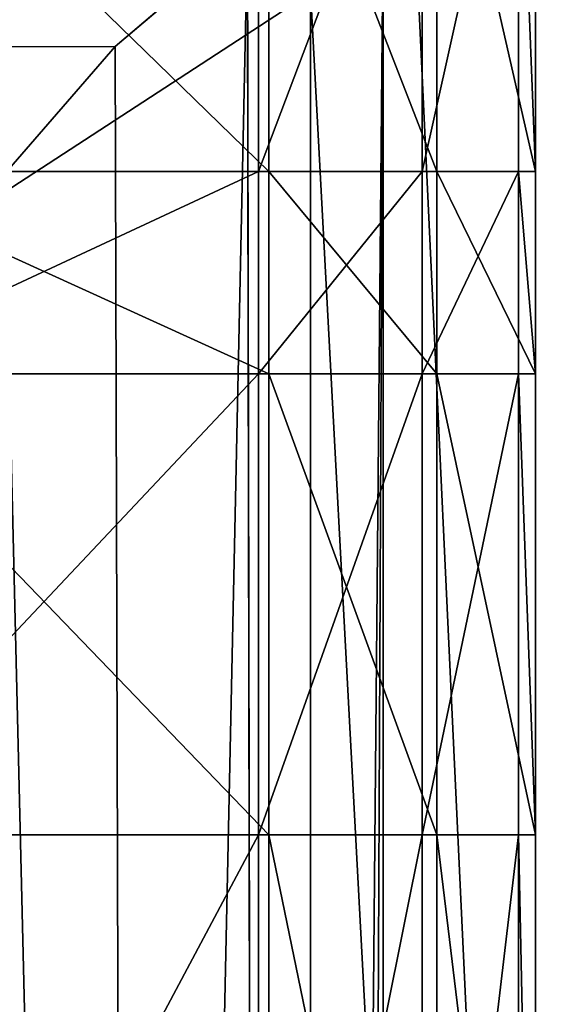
# Model space of a CAD drawing. Extents: x 0 to 31, y 0 to 21.2.
# Tile 571 of 574: x 29.5 to 30.1, y 18.6 to 19.8. Entities that reach past the tile are written whole.
import ezdxf

# ---------------------------------------------------------------- set-up
doc = ezdxf.new("R2010")
doc.units = 0
doc.header["$MEASUREMENT"] = 0
doc.layers.get('0').update_dxf_attribs({"color": 13, "linetype": 'CONTINUOUS'})
for name, color, linetype in [('CAST_IRON', 250, 'CONTINUOUS'), ('GALVANIZED_METAL', 252, 'CONTINUOUS'), ('GRATES', 250, 'CONTINUOUS')]:
    doc.layers.add(name, color=color, linetype=linetype)

# ---------------------------------------------------------------- blocks, each defined once
blk = doc.blocks.new('NGM5058UC_TRADECAD_DXF')
at = {"layer": 'CAST_IRON', "color": 0}
for p, q in [((14.0688, 9.11785, 0.45505), (14.2254, 9.25145, 0.58145)), ((14.0688, 9.11785, 0.45505), (14.2254, 9.25145, 0.58145)), ((14.2381, 2.72605, 0.58145), (14.2254, 9.25145, 0.58145)), ((14.2381, 2.72605, 0.58145), (14.2254, 9.25145, 0.58145)), ((14.0688, 9.11785, 0.45505), (10.1441, 9.10825, 0.45505)), ((14.0688, 9.11785, 0.45505), (10.1441, 9.10825, 0.45505)), ((13.9374, 8.96645, 0.00425), (14.0688, 9.11785, 0.45505)), ((13.9374, 8.96645, 0.00425), (14.0688, 9.11785, 0.45505)), ((14.0868, 2.72605, 0.45505), (14.0688, 9.11785, 0.45505)), ((14.0868, 2.72605, 0.45505), (14.0688, 9.11785, 0.45505)), ((13.9374, 8.96645, 0.00425), (14.0868, 2.72605, 0.45505)), ((13.9374, 8.96645, 0.00425), (14.0868, 2.72605, 0.45505))]:
    blk.add_line(p, q, dxfattribs=at)
at = {"layer": 'GALVANIZED_METAL', "color": 0}
for p, q in [((15.3501, -10.52275, 0.30935), (14.414, 9.47795, 0.40495)), ((15.3501, -10.52275, 0.30935), (14.414, 9.47795, 0.40495)), ((-14.2165, -9.41305, -1.89865), (14.386, 9.23775, -1.89865)), ((-14.2165, -9.41305, -1.89865), (14.386, 9.23775, -1.89865)), ((14.386, 9.23775, -1.89865), (14.2159, -9.41295, -1.89865)), ((14.386, 9.23775, -1.89865), (14.2159, -9.41295, -1.89865)), ((14.386, -9.24295, -1.89865), (14.386, 9.23775, -1.89865)), ((14.386, -9.24295, -1.89865), (14.386, 9.23775, -1.89865)), ((14.3002, -9.18675, 0.31025), (14.3002, 9.18165, 0.40415)), ((14.3002, -9.18675, 0.31025), (14.3002, 9.18165, 0.40415))]:
    blk.add_line(p, q, dxfattribs=at)
at = {"layer": 'GRATES', "color": 0}
for p, q in [((14.2384, 8.96965, 0.98805), (14.2384, 9.48275, 0.98805)), ((14.2384, 8.96965, 0.98805), (14.2384, 9.48275, 0.98805)), ((14.2508, 9.48275, 0.59665), (14.2508, 8.96965, 0.59665)), ((14.2508, 8.96965, 0.41895), (14.2508, 9.48275, 0.41895)), ((14.2508, 8.96965, 0.41895), (14.2508, 9.48275, 0.41895)), ((14.2508, 9.48275, 0.59665), (14.2508, 8.96965, 0.59665)), ((14.4324, 8.96965, 0.98805), (14.4324, 9.48275, 0.98805)), ((14.4324, 8.96965, 0.98805), (14.4324, 9.48275, 0.98805)), ((14.4495, 9.48275, 0.70725), (14.4495, 8.96965, 0.70725)), ((14.4495, 8.96965, 0.59665), (14.4495, 9.48275, 0.59665)), ((14.4495, 8.96965, 0.59665), (14.4495, 9.48275, 0.59665)), ((14.4495, 9.48275, 0.70725), (14.4495, 8.96965, 0.70725)), ((14.5466, 9.48275, 0.98805), (14.5466, 8.96965, 0.98805)), ((14.5466, 9.48275, 0.98805), (14.5466, 8.96965, 0.98805)), ((14.5665, 8.96965, 0.70725), (14.5665, 9.48275, 0.70725)), ((14.5665, 8.96965, 0.70725), (14.5665, 9.48275, 0.70725)), ((13.7239, 8.96965, 0.98805), (14.2384, 8.96965, 0.98805)), ((13.7239, 8.96965, 0.98805), (14.2384, 8.96965, 0.98805)), ((13.7239, 8.96965, 0.41895), (14.2508, 8.96965, 0.41895)), ((13.7239, 8.96965, 0.41895), (14.2508, 8.96965, 0.41895)), ((14.2384, 8.96965, 0.98805), (14.2384, 8.72995, 0.98805)), ((14.4324, 8.96965, 0.98805), (14.2384, 8.96965, 0.98805)), ((14.2384, 8.96965, 0.98805), (14.2384, 8.72995, 0.98805)), ((14.4324, 8.96965, 0.98805), (14.2384, 8.96965, 0.98805)), ((14.4495, 8.96965, 0.59665), (14.2508, 8.96965, 0.59665)), ((14.2508, 8.96965, 0.59665), (14.2508, 8.72995, 0.59665)), ((14.4495, 8.96965, 0.59665), (14.2508, 8.96965, 0.59665)), ((14.2508, 8.72995, 0.41895), (14.2508, 8.96965, 0.41895)), ((14.2508, 8.96965, 0.41895), (14.2508, 8.96965, 0.59665)), ((14.2508, 8.96965, 0.41895), (14.2508, 8.96965, 0.59665)), ((14.2508, 8.72995, 0.41895), (14.2508, 8.96965, 0.41895)), ((14.2508, 8.96965, 0.59665), (14.2508, 8.72995, 0.59665)), ((14.5466, 8.96965, 0.98805), (14.4324, 8.96965, 0.98805)), ((14.4324, 8.72995, 0.98805), (14.4324, 8.96965, 0.98805)), ((14.5466, 8.96965, 0.98805), (14.4324, 8.96965, 0.98805)), ((14.4324, 8.72995, 0.98805), (14.4324, 8.96965, 0.98805)), ((14.5665, 8.96965, 0.70725), (14.4495, 8.96965, 0.70725)), ((14.4495, 8.96965, 0.70725), (14.4495, 8.72995, 0.70725)), ((14.5665, 8.96965, 0.70725), (14.4495, 8.96965, 0.70725)), ((14.4495, 8.72995, 0.59665), (14.4495, 8.96965, 0.59665)), ((14.4495, 8.96965, 0.70725), (14.4495, 8.96965, 0.59665)), ((14.4495, 8.72995, 0.59665), (14.4495, 8.96965, 0.59665)), ((14.4495, 8.96965, 0.70725), (14.4495, 8.72995, 0.70725)), ((14.4495, 8.96965, 0.70725), (14.4495, 8.96965, 0.59665)), ((14.5466, 8.96965, 0.98805), (14.5665, 8.96965, 0.70725)), ((14.5466, 8.72995, 0.98805), (14.5466, 8.96965, 0.98805)), ((14.5466, 8.96965, 0.98805), (14.5665, 8.96965, 0.70725)), ((14.5466, 8.72995, 0.98805), (14.5466, 8.96965, 0.98805)), ((14.5665, 8.72995, 0.70725), (14.5665, 8.96965, 0.70725)), ((14.5665, 8.72995, 0.70725), (14.5665, 8.96965, 0.70725)), ((14.2384, 8.72995, 0.98805), (13.7239, 8.72995, 0.98805)), ((14.2508, 8.72995, 0.41895), (13.7239, 8.72995, 0.41895)), ((14.2384, 8.72995, 0.98805), (13.7239, 8.72995, 0.98805)), ((14.2508, 8.72995, 0.41895), (13.7239, 8.72995, 0.41895)), ((14.2384, 8.18325, 0.98805), (14.2384, 8.72995, 0.98805)), ((14.2384, 8.72995, 0.98805), (14.4324, 8.72995, 0.98805)), ((14.2384, 8.18325, 0.98805), (14.2384, 8.72995, 0.98805)), ((14.2384, 8.72995, 0.98805), (14.4324, 8.72995, 0.98805)), ((14.2508, 8.18325, 0.41895), (14.2508, 8.72995, 0.41895)), ((14.2508, 8.72995, 0.59665), (14.4495, 8.72995, 0.59665)), ((14.2508, 8.72995, 0.59665), (14.4495, 8.72995, 0.59665)), ((14.2508, 8.72995, 0.59665), (14.2508, 8.18325, 0.59665)), ((14.2508, 8.72995, 0.59665), (14.2508, 8.72995, 0.41895)), ((14.2508, 8.18325, 0.41895), (14.2508, 8.72995, 0.41895)), ((14.2508, 8.72995, 0.59665), (14.2508, 8.18325, 0.59665)), ((14.2508, 8.72995, 0.59665), (14.2508, 8.72995, 0.41895)), ((14.5466, 8.72995, 0.98805), (14.4324, 8.72995, 0.98805)), ((14.4324, 8.18325, 0.98805), (14.4324, 8.72995, 0.98805)), ((14.5466, 8.72995, 0.98805), (14.4324, 8.72995, 0.98805)), ((14.4324, 8.18325, 0.98805), (14.4324, 8.72995, 0.98805)), ((14.4495, 8.72995, 0.70725), (14.5665, 8.72995, 0.70725)), ((14.4495, 8.72995, 0.70725), (14.5665, 8.72995, 0.70725)), ((14.4495, 8.72995, 0.70725), (14.4495, 8.18325, 0.70725)), ((14.4495, 8.72995, 0.70725), (14.4495, 8.72995, 0.59665)), ((14.4495, 8.72995, 0.59665), (14.4495, 8.18325, 0.59665)), ((14.4495, 8.72995, 0.70725), (14.4495, 8.18325, 0.70725)), ((14.4495, 8.72995, 0.70725), (14.4495, 8.72995, 0.59665)), ((14.4495, 8.72995, 0.59665), (14.4495, 8.18325, 0.59665)), ((14.5466, 8.72995, 0.98805), (14.5665, 8.72995, 0.70725)), ((14.5466, 8.18325, 0.98805), (14.5466, 8.72995, 0.98805)), ((14.5466, 8.72995, 0.98805), (14.5665, 8.72995, 0.70725)), ((14.5466, 8.18325, 0.98805), (14.5466, 8.72995, 0.98805)), ((14.5665, 8.72995, 0.70725), (14.5665, 8.18325, 0.70725)), ((14.5665, 8.72995, 0.70725), (14.5665, 8.18325, 0.70725)), ((13.7239, 8.18325, 0.41895), (14.2508, 8.18325, 0.41895)), ((13.7239, 8.18325, 0.98805), (14.2384, 8.18325, 0.98805)), ((13.7239, 8.18325, 0.98805), (14.2384, 8.18325, 0.98805)), ((13.7239, 8.18325, 0.70725), (14.2508, 8.18325, 0.70725)), ((14.2508, 8.18325, 0.59665), (13.7239, 8.18325, 0.59665)), ((13.7239, 8.18325, 0.70725), (14.2508, 8.18325, 0.70725)), ((14.2508, 8.18325, 0.59665), (13.7239, 8.18325, 0.59665)), ((13.7239, 8.18325, 0.41895), (14.2508, 8.18325, 0.41895)), ((14.2384, 8.18325, 0.98805), (14.2384, 7.21695, 0.98805)), ((14.4324, 8.18325, 0.98805), (14.2384, 8.18325, 0.98805)), ((14.2384, 8.18325, 0.98805), (14.2384, 7.21695, 0.98805)), ((14.4324, 8.18325, 0.98805), (14.2384, 8.18325, 0.98805)), ((14.4495, 8.18325, 0.70725), (14.2508, 8.18325, 0.70725)), ((14.2508, 8.18325, 0.70725), (14.2508, 7.21695, 0.70725)), ((14.4495, 8.18325, 0.70725), (14.2508, 8.18325, 0.70725)), ((14.4495, 8.18325, 0.59665), (14.2508, 8.18325, 0.59665)), ((14.2508, 8.18325, 0.59665), (14.2508, 8.18325, 0.70725)), ((14.4495, 8.18325, 0.59665), (14.2508, 8.18325, 0.59665)), ((14.2508, 8.18325, 0.59665), (14.2508, 8.18325, 0.70725)), ((14.2508, 8.18325, 0.70725), (14.2508, 7.21695, 0.70725)), ((14.2508, 8.18325, 0.41895), (14.2508, 8.18325, 0.59665)), ((14.2508, 8.18325, 0.41895), (14.2508, 8.18325, 0.59665)), ((14.4324, 7.21695, 0.98805), (14.4324, 8.18325, 0.98805)), ((14.4324, 8.18325, 0.98805), (14.5466, 8.18325, 0.98805)), ((14.4324, 8.18325, 0.98805), (14.5466, 8.18325, 0.98805)), ((14.4324, 7.21695, 0.98805), (14.4324, 8.18325, 0.98805)), ((14.4495, 8.18325, 0.70725), (14.5665, 8.18325, 0.70725)), ((14.4495, 7.21695, 0.70725), (14.4495, 8.18325, 0.70725)), ((14.4495, 8.18325, 0.70725), (14.5665, 8.18325, 0.70725)), ((14.4495, 7.21695, 0.70725), (14.4495, 8.18325, 0.70725)), ((14.4495, 8.18325, 0.59665), (14.4495, 8.18325, 0.70725)), ((14.4495, 8.18325, 0.59665), (14.4495, 8.18325, 0.70725)), ((14.5665, 8.18325, 0.70725), (14.5466, 8.18325, 0.98805)), ((14.5466, 8.18325, 0.98805), (14.5466, 7.21695, 0.98805)), ((14.5665, 8.18325, 0.70725), (14.5466, 8.18325, 0.98805)), ((14.5466, 8.18325, 0.98805), (14.5466, 7.21695, 0.98805)), ((14.5665, 7.21695, 0.70725), (14.5665, 8.18325, 0.70725)), ((14.5665, 7.21695, 0.70725), (14.5665, 8.18325, 0.70725))]:
    blk.add_line(p, q, dxfattribs=at)
at = {"layer": 'CAST_IRON', "color": 0}
mesh = blk.add_polyface(dxfattribs=at)
corners = [(15.4446, 10.37215, 0.58145), (14.2381, 2.72605, 0.58145), (14.2254, 9.25145, 0.58145), (15.4656, 2.72605, 0.58145)]
mesh.append_faces([[corners[k] for k in face] for face in [(0, 1, 2), (1, 0, 3)]], dxfattribs={"vtx0": -1, "color": 0})
mesh = blk.add_polyface(dxfattribs=at)
corners = [(14.2254, 9.25145, 0.58145), (10.1441, 9.10825, 0.45505), (10.1441, 9.25035, 0.58145)]
mesh.append_faces([[corners[k] for k in face] for face in [(0, 1, 2)]], dxfattribs={"color": 0})
mesh = blk.add_polyface(dxfattribs=at)
corners = [(14.2254, 9.25145, 0.58145), (14.0688, 9.11785, 0.45505), (10.1441, 9.10825, 0.45505)]
mesh.append_faces([[corners[k] for k in face] for face in [(0, 1, 2)]], dxfattribs={"color": 0})
mesh = blk.add_polyface(dxfattribs=at)
corners = [(14.2254, 9.25145, 0.58145), (14.0868, 2.72605, 0.45505), (14.0688, 9.11785, 0.45505)]
mesh.append_faces([[corners[k] for k in face] for face in [(0, 1, 2)]], dxfattribs={"color": 0})
mesh = blk.add_polyface(dxfattribs=at)
corners = [(14.2381, 2.72605, 0.58145), (14.0868, 2.72605, 0.45505), (14.2254, 9.25145, 0.58145)]
mesh.append_faces([[corners[k] for k in face] for face in [(0, 1, 2)]], dxfattribs={"color": 0})
mesh = blk.add_polyface(dxfattribs=at)
corners = [(14.0688, 9.11785, 0.45505), (13.9374, 8.96645, 0.00425), (10.1441, 9.10825, 0.45505)]
mesh.append_faces([[corners[k] for k in face] for face in [(0, 1, 2)]], dxfattribs={"color": 0})
mesh = blk.add_polyface(dxfattribs=at)
corners = [(14.0688, 9.11785, 0.45505), (14.0868, 2.72605, 0.45505), (13.9374, 8.96645, 0.00425)]
mesh.append_faces([[corners[k] for k in face] for face in [(0, 1, 2)]], dxfattribs={"color": 0})
mesh = blk.add_polyface(dxfattribs=at)
corners = [(13.9374, 8.96645, 0.00425), (14.0868, 2.72605, 0.45505), (13.937, 2.72605, -0.00585)]
mesh.append_faces([[corners[k] for k in face] for face in [(0, 1, 2)]], dxfattribs={"color": 0})
at = {"layer": 'GALVANIZED_METAL', "color": 0}
mesh = blk.add_polyface(dxfattribs=at)
corners = [(15.3501, 10.51755, 0.40495), (14.414, 9.47795, 0.40495), (15.3501, -10.52275, 0.30935)]
mesh.append_faces([[corners[k] for k in face] for face in [(0, 1, 2)]], dxfattribs={"color": 0})
mesh = blk.add_polyface(dxfattribs=at)
corners = [(15.3501, -10.52275, 0.30935), (14.414, 9.47795, 0.40495), (14.3002, 9.18165, 0.40415)]
mesh.append_faces([[corners[k] for k in face] for face in [(0, 1, 2)]], dxfattribs={"color": 0})
mesh = blk.add_polyface(dxfattribs=at)
corners = [(-14.2165, -9.41305, -1.89865), (14.216, 9.40775, -1.89865), (-14.3866, -9.24295, -1.89865), (14.386, 9.23775, -1.89865)]
mesh.append_faces([[corners[k] for k in face] for face in [(0, 1, 2), (1, 0, 3)]], dxfattribs={"vtx0": -1, "color": 0})
mesh = blk.add_polyface(dxfattribs=at)
corners = [(14.216, 9.40775, -1.89865), (-14.2165, 9.40775, -1.89865), (-14.3866, -9.24295, -1.89865)]
mesh.append_faces([[corners[k] for k in face] for face in [(0, 1, 2)]], dxfattribs={"color": 0})
mesh = blk.add_polyface(dxfattribs=at)
corners = [(14.386, 9.23775, -1.89865), (-14.2165, -9.41305, -1.89865), (14.2159, -9.41295, -1.89865)]
mesh.append_faces([[corners[k] for k in face] for face in [(0, 1, 2)]], dxfattribs={"color": 0})
mesh = blk.add_polyface(dxfattribs=at)
corners = [(14.386, 9.23775, -1.89865), (14.2159, -9.41295, -1.89865), (14.386, -9.24295, -1.89865)]
mesh.append_faces([[corners[k] for k in face] for face in [(0, 1, 2)]], dxfattribs={"color": 0})
mesh = blk.add_polyface(dxfattribs=at)
corners = [(14.386, 9.23775, -1.89865), (14.386, -9.24295, -1.89865), (14.3002, -9.18675, 0.31025)]
mesh.append_faces([[corners[k] for k in face] for face in [(0, 1, 2)]], dxfattribs={"color": 0})
mesh = blk.add_polyface(dxfattribs=at)
corners = [(14.386, 9.23775, -1.89865), (14.3002, -9.18675, 0.31025), (14.3002, 9.18165, 0.40415)]
mesh.append_faces([[corners[k] for k in face] for face in [(0, 1, 2)]], dxfattribs={"color": 0})
mesh = blk.add_polyface(dxfattribs=at)
corners = [(15.3501, -10.52275, 0.30935), (14.3002, 9.18165, 0.40415), (14.3002, -9.18675, 0.31025)]
mesh.append_faces([[corners[k] for k in face] for face in [(0, 1, 2)]], dxfattribs={"color": 0})
at = {"layer": 'GRATES', "color": 0}
mesh = blk.add_polyface(dxfattribs=at)
corners = [(14.2384, 9.48275, 0.98805), (13.7239, 8.96965, 0.98805), (13.7239, 9.48275, 0.98805), (14.2384, 8.96965, 0.98805)]
mesh.append_faces([[corners[k] for k in face] for face in [(0, 1, 2), (1, 0, 3)]], dxfattribs={"vtx0": -1, "color": 0})
mesh = blk.add_polyface(dxfattribs=at)
corners = [(14.2508, 8.96965, 0.41895), (13.7239, 9.48275, 0.41895), (13.7239, 8.96965, 0.41895), (14.2508, 9.48275, 0.41895)]
mesh.append_faces([[corners[k] for k in face] for face in [(0, 1, 2), (1, 0, 3)]], dxfattribs={"vtx0": -1, "color": 0})
mesh = blk.add_polyface(dxfattribs=at)
corners = [(14.4324, 9.48275, 0.98805), (14.2384, 8.96965, 0.98805), (14.2384, 9.48275, 0.98805), (14.4324, 8.96965, 0.98805)]
mesh.append_faces([[corners[k] for k in face] for face in [(0, 1, 2), (1, 0, 3)]], dxfattribs={"vtx0": -1, "color": 0})
mesh = blk.add_polyface(dxfattribs=at)
corners = [(14.4495, 8.96965, 0.59665), (14.2508, 9.48275, 0.59665), (14.2508, 8.96965, 0.59665), (14.4495, 9.48275, 0.59665)]
mesh.append_faces([[corners[k] for k in face] for face in [(0, 1, 2), (1, 0, 3)]], dxfattribs={"vtx0": -1, "color": 0})
mesh = blk.add_polyface(dxfattribs=at)
corners = [(14.2508, 9.48275, 0.59665), (14.2508, 8.96965, 0.41895), (14.2508, 8.96965, 0.59665), (14.2508, 9.48275, 0.41895)]
mesh.append_faces([[corners[k] for k in face] for face in [(0, 1, 2), (1, 0, 3)]], dxfattribs={"vtx0": -1, "color": 0})
mesh = blk.add_polyface(dxfattribs=at)
corners = [(14.5466, 9.48275, 0.98805), (14.4324, 8.96965, 0.98805), (14.4324, 9.48275, 0.98805), (14.5466, 8.96965, 0.98805)]
mesh.append_faces([[corners[k] for k in face] for face in [(0, 1, 2), (1, 0, 3)]], dxfattribs={"vtx0": -1, "color": 0})
mesh = blk.add_polyface(dxfattribs=at)
corners = [(14.5665, 8.96965, 0.70725), (14.4495, 9.48275, 0.70725), (14.4495, 8.96965, 0.70725), (14.5665, 9.48275, 0.70725)]
mesh.append_faces([[corners[k] for k in face] for face in [(0, 1, 2), (1, 0, 3)]], dxfattribs={"vtx0": -1, "color": 0})
mesh = blk.add_polyface(dxfattribs=at)
corners = [(14.4495, 9.48275, 0.70725), (14.4495, 8.96965, 0.59665), (14.4495, 8.96965, 0.70725), (14.4495, 9.48275, 0.59665)]
mesh.append_faces([[corners[k] for k in face] for face in [(0, 1, 2), (1, 0, 3)]], dxfattribs={"vtx0": -1, "color": 0})
mesh = blk.add_polyface(dxfattribs=at)
corners = [(14.5466, 9.48275, 0.98805), (14.5665, 8.96965, 0.70725), (14.5466, 8.96965, 0.98805), (14.5665, 9.48275, 0.70725)]
mesh.append_faces([[corners[k] for k in face] for face in [(0, 1, 2), (1, 0, 3)]], dxfattribs={"vtx0": -1, "color": 0})
mesh = blk.add_polyface(dxfattribs=at)
corners = [(14.2384, 8.96965, 0.98805), (13.7239, 8.72995, 0.98805), (13.7239, 8.96965, 0.98805), (14.2384, 8.72995, 0.98805)]
mesh.append_faces([[corners[k] for k in face] for face in [(0, 1, 2), (1, 0, 3)]], dxfattribs={"vtx0": -1, "color": 0})
mesh = blk.add_polyface(dxfattribs=at)
corners = [(14.2508, 8.72995, 0.41895), (13.7239, 8.96965, 0.41895), (13.7239, 8.72995, 0.41895), (14.2508, 8.96965, 0.41895)]
mesh.append_faces([[corners[k] for k in face] for face in [(0, 1, 2), (1, 0, 3)]], dxfattribs={"vtx0": -1, "color": 0})
mesh = blk.add_polyface(dxfattribs=at)
corners = [(14.4324, 8.96965, 0.98805), (14.2384, 8.72995, 0.98805), (14.2384, 8.96965, 0.98805), (14.4324, 8.72995, 0.98805)]
mesh.append_faces([[corners[k] for k in face] for face in [(0, 1, 2), (1, 0, 3)]], dxfattribs={"vtx0": -1, "color": 0})
mesh = blk.add_polyface(dxfattribs=at)
corners = [(14.4495, 8.72995, 0.59665), (14.2508, 8.96965, 0.59665), (14.2508, 8.72995, 0.59665), (14.4495, 8.96965, 0.59665)]
mesh.append_faces([[corners[k] for k in face] for face in [(0, 1, 2), (1, 0, 3)]], dxfattribs={"vtx0": -1, "color": 0})
mesh = blk.add_polyface(dxfattribs=at)
corners = [(14.2508, 8.96965, 0.59665), (14.2508, 8.72995, 0.41895), (14.2508, 8.72995, 0.59665), (14.2508, 8.96965, 0.41895)]
mesh.append_faces([[corners[k] for k in face] for face in [(0, 1, 2), (1, 0, 3)]], dxfattribs={"vtx0": -1, "color": 0})
mesh = blk.add_polyface(dxfattribs=at)
corners = [(14.5466, 8.96965, 0.98805), (14.4324, 8.72995, 0.98805), (14.4324, 8.96965, 0.98805), (14.5466, 8.72995, 0.98805)]
mesh.append_faces([[corners[k] for k in face] for face in [(0, 1, 2), (1, 0, 3)]], dxfattribs={"vtx0": -1, "color": 0})
mesh = blk.add_polyface(dxfattribs=at)
corners = [(14.5665, 8.72995, 0.70725), (14.4495, 8.96965, 0.70725), (14.4495, 8.72995, 0.70725), (14.5665, 8.96965, 0.70725)]
mesh.append_faces([[corners[k] for k in face] for face in [(0, 1, 2), (1, 0, 3)]], dxfattribs={"vtx0": -1, "color": 0})
mesh = blk.add_polyface(dxfattribs=at)
corners = [(14.4495, 8.96965, 0.70725), (14.4495, 8.72995, 0.59665), (14.4495, 8.72995, 0.70725), (14.4495, 8.96965, 0.59665)]
mesh.append_faces([[corners[k] for k in face] for face in [(0, 1, 2), (1, 0, 3)]], dxfattribs={"vtx0": -1, "color": 0})
mesh = blk.add_polyface(dxfattribs=at)
corners = [(14.5466, 8.96965, 0.98805), (14.5665, 8.72995, 0.70725), (14.5466, 8.72995, 0.98805), (14.5665, 8.96965, 0.70725)]
mesh.append_faces([[corners[k] for k in face] for face in [(0, 1, 2), (1, 0, 3)]], dxfattribs={"vtx0": -1, "color": 0})
mesh = blk.add_polyface(dxfattribs=at)
corners = [(14.2508, 8.18325, 0.41895), (13.7239, 8.72995, 0.41895), (13.7239, 8.18325, 0.41895), (14.2508, 8.72995, 0.41895)]
mesh.append_faces([[corners[k] for k in face] for face in [(0, 1, 2), (1, 0, 3)]], dxfattribs={"vtx0": -1, "color": 0})
mesh = blk.add_polyface(dxfattribs=at)
corners = [(14.2384, 8.72995, 0.98805), (13.7239, 8.18325, 0.98805), (13.7239, 8.72995, 0.98805), (14.2384, 8.18325, 0.98805)]
mesh.append_faces([[corners[k] for k in face] for face in [(0, 1, 2), (1, 0, 3)]], dxfattribs={"vtx0": -1, "color": 0})
mesh = blk.add_polyface(dxfattribs=at)
corners = [(14.4324, 8.72995, 0.98805), (14.2384, 8.18325, 0.98805), (14.2384, 8.72995, 0.98805), (14.4324, 8.18325, 0.98805)]
mesh.append_faces([[corners[k] for k in face] for face in [(0, 1, 2), (1, 0, 3)]], dxfattribs={"vtx0": -1, "color": 0})
mesh = blk.add_polyface(dxfattribs=at)
corners = [(14.4495, 8.18325, 0.59665), (14.2508, 8.72995, 0.59665), (14.2508, 8.18325, 0.59665), (14.4495, 8.72995, 0.59665)]
mesh.append_faces([[corners[k] for k in face] for face in [(0, 1, 2), (1, 0, 3)]], dxfattribs={"vtx0": -1, "color": 0})
mesh = blk.add_polyface(dxfattribs=at)
corners = [(14.2508, 8.72995, 0.59665), (14.2508, 8.18325, 0.41895), (14.2508, 8.18325, 0.59665), (14.2508, 8.72995, 0.41895)]
mesh.append_faces([[corners[k] for k in face] for face in [(0, 1, 2), (1, 0, 3)]], dxfattribs={"vtx0": -1, "color": 0})
mesh = blk.add_polyface(dxfattribs=at)
corners = [(14.5466, 8.72995, 0.98805), (14.4324, 8.18325, 0.98805), (14.4324, 8.72995, 0.98805), (14.5466, 8.18325, 0.98805)]
mesh.append_faces([[corners[k] for k in face] for face in [(0, 1, 2), (1, 0, 3)]], dxfattribs={"vtx0": -1, "color": 0})
mesh = blk.add_polyface(dxfattribs=at)
corners = [(14.5665, 8.18325, 0.70725), (14.4495, 8.72995, 0.70725), (14.4495, 8.18325, 0.70725), (14.5665, 8.72995, 0.70725)]
mesh.append_faces([[corners[k] for k in face] for face in [(0, 1, 2), (1, 0, 3)]], dxfattribs={"vtx0": -1, "color": 0})
mesh = blk.add_polyface(dxfattribs=at)
corners = [(14.4495, 8.72995, 0.70725), (14.4495, 8.18325, 0.59665), (14.4495, 8.18325, 0.70725), (14.4495, 8.72995, 0.59665)]
mesh.append_faces([[corners[k] for k in face] for face in [(0, 1, 2), (1, 0, 3)]], dxfattribs={"vtx0": -1, "color": 0})
mesh = blk.add_polyface(dxfattribs=at)
corners = [(14.5466, 8.72995, 0.98805), (14.5665, 8.18325, 0.70725), (14.5466, 8.18325, 0.98805), (14.5665, 8.72995, 0.70725)]
mesh.append_faces([[corners[k] for k in face] for face in [(0, 1, 2), (1, 0, 3)]], dxfattribs={"vtx0": -1, "color": 0})
mesh = blk.add_polyface(dxfattribs=at)
corners = [(14.2384, 8.18325, 0.98805), (13.7239, 7.21695, 0.98805), (13.7239, 8.18325, 0.98805), (14.2384, 7.21695, 0.98805)]
mesh.append_faces([[corners[k] for k in face] for face in [(0, 1, 2), (1, 0, 3)]], dxfattribs={"vtx0": -1, "color": 0})
mesh = blk.add_polyface(dxfattribs=at)
corners = [(13.7239, 8.18325, 0.70725), (14.2508, 8.18325, 0.59665), (13.7239, 8.18325, 0.59665), (14.2508, 8.18325, 0.70725)]
mesh.append_faces([[corners[k] for k in face] for face in [(0, 1, 2), (1, 0, 3)]], dxfattribs={"vtx0": -1, "color": 0})
mesh = blk.add_polyface(dxfattribs=at)
corners = [(14.2508, 7.21695, 0.70725), (13.7239, 8.18325, 0.70725), (13.7239, 7.21695, 0.70725), (14.2508, 8.18325, 0.70725)]
mesh.append_faces([[corners[k] for k in face] for face in [(0, 1, 2), (1, 0, 3)]], dxfattribs={"vtx0": -1, "color": 0})
mesh = blk.add_polyface(dxfattribs=at)
corners = [(13.7239, 8.18325, 0.59665), (14.2508, 8.18325, 0.41895), (13.7239, 8.18325, 0.41895), (14.2508, 8.18325, 0.59665)]
mesh.append_faces([[corners[k] for k in face] for face in [(0, 1, 2), (1, 0, 3)]], dxfattribs={"vtx0": -1, "color": 0})
mesh = blk.add_polyface(dxfattribs=at)
corners = [(14.4324, 8.18325, 0.98805), (14.2384, 7.21695, 0.98805), (14.2384, 8.18325, 0.98805), (14.4324, 7.21695, 0.98805)]
mesh.append_faces([[corners[k] for k in face] for face in [(0, 1, 2), (1, 0, 3)]], dxfattribs={"vtx0": -1, "color": 0})
mesh = blk.add_polyface(dxfattribs=at)
corners = [(14.4495, 7.21695, 0.70725), (14.2508, 8.18325, 0.70725), (14.2508, 7.21695, 0.70725), (14.4495, 8.18325, 0.70725)]
mesh.append_faces([[corners[k] for k in face] for face in [(0, 1, 2), (1, 0, 3)]], dxfattribs={"vtx0": -1, "color": 0})
mesh = blk.add_polyface(dxfattribs=at)
corners = [(14.2508, 8.18325, 0.70725), (14.4495, 8.18325, 0.59665), (14.2508, 8.18325, 0.59665), (14.4495, 8.18325, 0.70725)]
mesh.append_faces([[corners[k] for k in face] for face in [(0, 1, 2), (1, 0, 3)]], dxfattribs={"vtx0": -1, "color": 0})
mesh = blk.add_polyface(dxfattribs=at)
corners = [(14.5466, 8.18325, 0.98805), (14.4324, 7.21695, 0.98805), (14.4324, 8.18325, 0.98805), (14.5466, 7.21695, 0.98805)]
mesh.append_faces([[corners[k] for k in face] for face in [(0, 1, 2), (1, 0, 3)]], dxfattribs={"vtx0": -1, "color": 0})
mesh = blk.add_polyface(dxfattribs=at)
corners = [(14.5665, 7.21695, 0.70725), (14.4495, 8.18325, 0.70725), (14.4495, 7.21695, 0.70725), (14.5665, 8.18325, 0.70725)]
mesh.append_faces([[corners[k] for k in face] for face in [(0, 1, 2), (1, 0, 3)]], dxfattribs={"vtx0": -1, "color": 0})
mesh = blk.add_polyface(dxfattribs=at)
corners = [(14.5466, 8.18325, 0.98805), (14.5665, 7.21695, 0.70725), (14.5466, 7.21695, 0.98805), (14.5665, 8.18325, 0.70725)]
mesh.append_faces([[corners[k] for k in face] for face in [(0, 1, 2), (1, 0, 3)]], dxfattribs={"vtx0": -1, "color": 0})
blk = doc.blocks.new('NGM5058UC_TRADECAD_DWG')
at = {"color": 0}
blk.add_blockref('NGM5058UC_TRADECAD_DXF', (15.5194, 10.62185, 1.89865), dxfattribs=at)

msp = doc.modelspace()

# ---------------------------------------------------------------- block references
at = {"color": 0}
msp.add_blockref('NGM5058UC_TRADECAD_DWG', (0, 0), dxfattribs=at)

doc.saveas('drawing.dxf')
